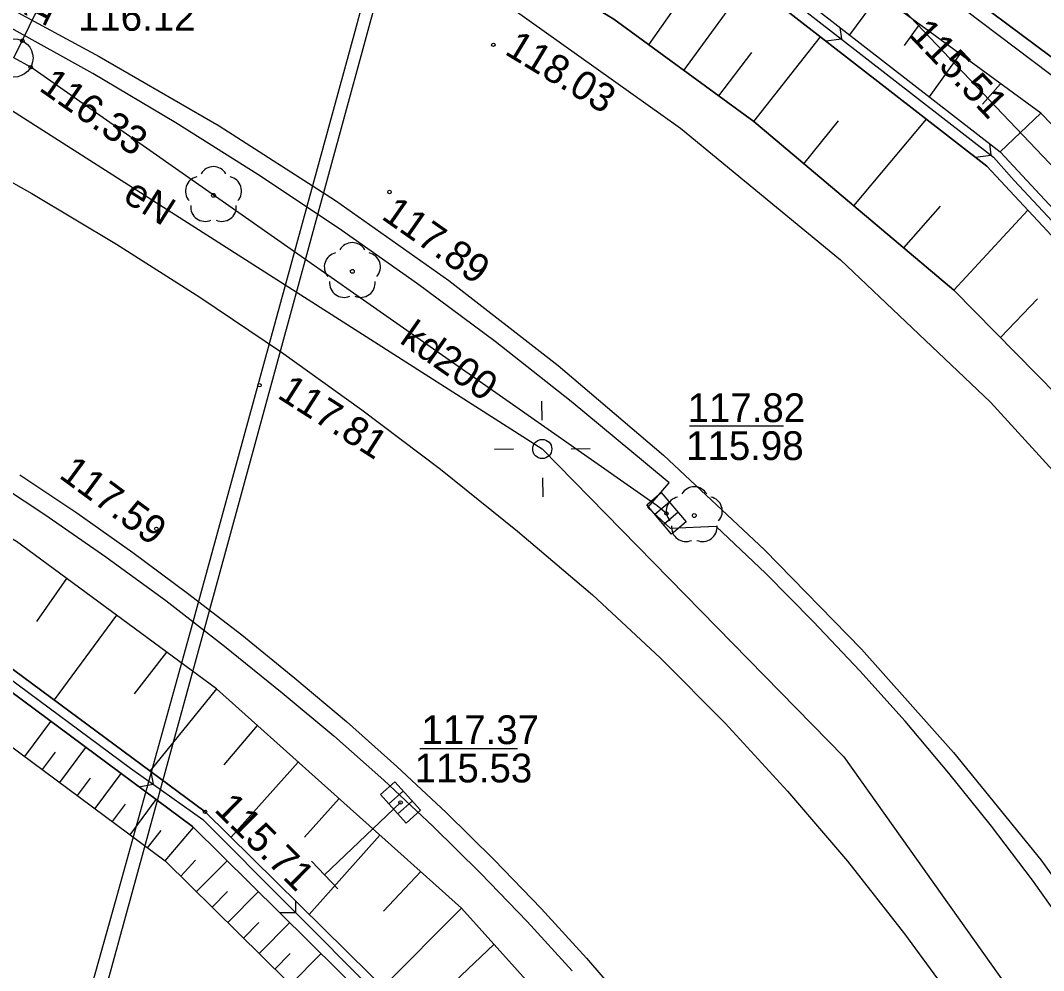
# Model space of a CAD drawing. Extents: x 6424617 to 6425697, y 5665845 to 5667190.
# Drawn here: x 6425531.85 to 6425558.55, y 5666901.46 to 5666926.24 of the extents above; entities that cross this region are included whole.
import ezdxf

# ---------------------------------------------------------------- set-up
doc = ezdxf.new("R2010")
doc.units = 0
for name, color, linetype in [('Warstwa 1', 7, 'Continuous'), ('Warstwa 10', 7, 'Continuous'), ('Warstwa 11', 7, 'Continuous'), ('Warstwa 12', 7, 'Continuous'), ('Warstwa 13', 7, 'Continuous'), ('Warstwa 14', 7, 'Continuous'), ('Warstwa 15', 7, 'Continuous'), ('Warstwa 16', 7, 'Continuous'), ('Warstwa 2', 7, 'Continuous'), ('Warstwa 20', 7, 'Continuous'), ('Warstwa 21', 7, 'Continuous'), ('Warstwa 25', 7, 'Continuous'), ('Warstwa 4', 7, 'Continuous'), ('Warstwa 6', 7, 'Continuous'), ('Warstwa 8', 7, 'Continuous'), ('Warstwa 9', 7, 'Continuous')]:
    doc.layers.add(name, color=color, linetype=linetype)

msp = doc.modelspace()

# ---------------------------------------------------------------- linework, layer by layer
at = {"layer": 'Warstwa 1'}
msp.add_line((6425550.86, 5666931.17), (6425559.46, 5666924.76), dxfattribs=at)
msp.add_line((6425550.86, 5666931.17), (6425559.46, 5666924.76), dxfattribs=at)
at = {"layer": 'Warstwa 10'}
msp.add_lwpolyline([(6425532.912, 5666898.211), (6425534.329, 5666903.258), (6425536.288, 5666910.302), (6425540.588, 5666925.96), (6425543.444, 5666936.567)], dxfattribs=at)
at = {"layer": 'Warstwa 11'}
for centre in [(6425536.89, 5666921.675), (6425540.514, 5666919.693), (6425549.437, 5666913.323)]:
    msp.add_circle(centre, 0.05, dxfattribs=at)
for centre, start, end in [((6425536.89, 5666922.05), 30.1471, 149.8529), ((6425536.533, 5666921.791), 102.1471, 221.8529), ((6425537.247, 5666921.791), 318.1471, 77.8529), ((6425536.67, 5666921.372), 174.1471, 293.8529), ((6425537.11, 5666921.372), 246.1471, 5.8529), ((6425540.514, 5666920.068), 30.1471, 149.8529), ((6425540.157, 5666919.809), 102.1471, 221.8529), ((6425540.871, 5666919.809), 318.1471, 77.8529), ((6425540.294, 5666919.39), 174.1471, 293.8529), ((6425540.734, 5666919.39), 246.1471, 5.8529), ((6425549.437, 5666913.698), 30.1471, 149.8529), ((6425549.08, 5666913.439), 102.1471, 221.8529), ((6425549.794, 5666913.439), 318.1471, 77.8529), ((6425549.217, 5666913.02), 174.1471, 293.8529), ((6425549.657, 5666913.02), 246.1471, 5.8529)]:
    msp.add_arc(centre, 0.375, start, end, dxfattribs=at)
at = {"layer": 'Warstwa 12'}
for points in [[(6425480.91, 5666946.73), (6425514.86, 5666932.41), (6425528.46, 5666925.91), (6425545.47, 5666915.06), (6425553.34, 5666907.03), (6425561.44, 5666895.63), (6425564.087, 5666890.255)], [(6425568.916, 5666911.794), (6425554.72, 5666926.7), (6425554.39, 5666927.09), (6425553.98, 5666927.4), (6425535.72, 5666937.73), (6425535.28, 5666937.96)], [(6425532.42, 5666894.918), (6425537.237, 5666912.487), (6425543.894, 5666936.845)], [(6425531.68, 5666925.26), (6425531.9, 5666925.71), (6425536.37, 5666934.87)], [(6425548.71, 5666913.38), (6425548.47, 5666913.58), (6425532.12, 5666925.02), (6425531.68, 5666925.26)], [(6425539.79, 5666903.95), (6425541.77, 5666905.84)]]:
    msp.add_lwpolyline(points, dxfattribs=at)
at = {"layer": 'Warstwa 14'}
for p, q in [((6425551.766, 5666915.658), (6425549.309, 5666915.658)), ((6425544.826, 5666907.238), (6425542.274, 5666907.238))]:
    msp.add_line(p, q, dxfattribs=at)
for centre in [(6425531.9, 5666925.71), (6425532.12, 5666925.02), (6425548.71, 5666913.38), (6425541.77, 5666905.84)]:
    msp.add_circle(centre, 0.045, dxfattribs=at)
at = {"layer": 'Warstwa 16'}
msp.add_circle((6425531.68, 5666925.26), 0.5, dxfattribs=at)
at = {"layer": 'Warstwa 2'}
msp.add_lwpolyline([(6425569.428, 5666914.078), (6425559.167, 5666924.494), (6425550.651, 5666930.93), (6425537.233, 5666937.954), (6425528.275, 5666942.097), (6425504.759, 5666951.565), (6425481.965, 5666960.63)], dxfattribs=at)
msp.add_circle((6425545.47, 5666915.06), 0.25, dxfattribs=at)
at = {"layer": 'Warstwa 20'}
for points in [[(6425569.008, 5666912.204), (6425567.421, 5666914.592), (6425558.485, 5666923.816), (6425550.212, 5666929.877), (6425540.521, 5666935.544), (6425533.876, 5666938.735), (6425528.644, 5666940.89), (6425509.043, 5666948.427)], [(6425507.766, 5666945.809), (6425519.051, 5666940.904), (6425535.917, 5666933.187), (6425547.336, 5666926.268), (6425550.989, 5666923.601), (6425556.211, 5666919.206), (6425561.073, 5666914.266), (6425566.794, 5666907.011), (6425567.572, 5666905.798)], [(6425507.871, 5666925.02), (6425508.67, 5666920.18), (6425520.44, 5666914.46), (6425527.39, 5666910.43), (6425535.63, 5666904.32), (6425541.35, 5666898.67), (6425546.12, 5666892.4), (6425550.32, 5666883.74), (6425552.26, 5666876.31), (6425552.96, 5666866.55), (6425552.11, 5666856.38), (6425553.468, 5666853.734)], [(6425559.205, 5666868.481), (6425558.639, 5666873.647), (6425557.949, 5666876.96), (6425556.015, 5666883.397), (6425554.048, 5666888.034), (6425550.752, 5666893.896), (6425546.749, 5666899.32), (6425543.366, 5666903.082), (6425536.967, 5666908.8), (6425531.745, 5666912.645), (6425523.272, 5666917.6), (6425507.871, 5666925.02)]]:
    msp.add_lwpolyline(points, dxfattribs=at)
at = {"layer": 'Warstwa 21'}
msp.add_line((6425540.135, 5666903.588), (6425539.445, 5666904.312), dxfattribs=at)
for points in [[(6425508.524, 5666947.356), (6425528.203, 5666939.778), (6425533.585, 5666937.58), (6425540.152, 5666934.48), (6425549.682, 5666928.817), (6425557.417, 5666922.815), (6425565.669, 5666913.953), (6425568.502, 5666909.947)], [(6425508.336, 5666946.899), (6425528.015, 5666939.321), (6425533.377, 5666937.124), (6425539.924, 5666934.044), (6425549.395, 5666928.402), (6425557.07, 5666922.441), (6425565.283, 5666913.64), (6425568.356, 5666909.298)], [(6425553.468, 5666853.734), (6425554.21, 5666857.161), (6425554.915, 5666866.832), (6425553.95, 5666876.532), (6425551.644, 5666884.017), (6425547.085, 5666893.002), (6425542.435, 5666899.198), (6425536.342, 5666905.21), (6425528.1, 5666911.321), (6425521.083, 5666915.489), (6425508.96, 5666921.669), (6425509.189, 5666922.115)], [(6425509.189, 5666922.115), (6425521.331, 5666915.924), (6425528.377, 5666911.736), (6425536.669, 5666905.594), (6425542.822, 5666899.531)]]:
    msp.add_lwpolyline(points, dxfattribs=at)
at = {"layer": 'Warstwa 25'}
for centre in [(6425544.193, 5666925.605), (6425541.482, 5666921.762), (6425538.09, 5666916.722), (6425535.401, 5666912.977), (6425536.669, 5666905.594)]:
    msp.add_circle(centre, 0.045, dxfattribs=at)
at = {"layer": 'Warstwa 4'}
for p, q in [((6425548.787, 5666913.675), (6425548.406, 5666913.352)), ((6425549.014, 5666913.408), (6425548.633, 5666913.085)), ((6425541.839, 5666906.137), (6425541.467, 5666905.803)), ((6425542.073, 5666905.877), (6425541.701, 5666905.543))]:
    msp.add_line(p, q, dxfattribs=at)
for points in [[(6425545.463, 5666915.81), (6425545.459, 5666916.31)], [(6425544.72, 5666915.053), (6425544.22, 5666915.049)], [(6425546.22, 5666915.067), (6425546.72, 5666915.071)], [(6425545.477, 5666914.31), (6425545.481, 5666913.81)]]:
    msp.add_lwpolyline(points, dxfattribs=at)
for points in [[(6425548.577, 5666913.923), (6425549.224, 5666913.16), (6425548.843, 5666912.837), (6425548.196, 5666913.6)], [(6425541.622, 5666906.379), (6425542.29, 5666905.635), (6425541.918, 5666905.301), (6425541.25, 5666906.045)]]:
    msp.add_lwpolyline(points, close=True, dxfattribs=at)
at = {"layer": 'Warstwa 6'}
for points in [[(6425576.283, 5666944.651), (6425544.583, 5666952.346), (6425541.648, 5666940.33), (6425527.109, 5666943.856), (6425522.252, 5666945.035), (6425528.13, 5666942.39), (6425537.49, 5666938.32), (6425550.86, 5666931.17), (6425559.46, 5666924.76), (6425569.514, 5666914.463)], [(6425569.514, 5666914.463), (6425559.46, 5666924.76), (6425550.86, 5666931.17), (6425537.49, 5666938.32), (6425528.13, 5666942.39), (6425522.252, 5666945.035), (6425474.6, 5666748.65), (6425499.79, 5666763.64), (6425538.28, 5666785.28), (6425540.993, 5666787.253)], [(6425559.291, 5666902.373), (6425558.26, 5666903.813), (6425557.191, 5666905.224), (6425556.084, 5666906.606), (6425554.939, 5666907.957), (6425553.759, 5666909.277), (6425552.543, 5666910.564), (6425551.292, 5666911.817), (6425550.008, 5666913.036), (6425548.816, 5666912.987), (6425548.226, 5666913.538), (6425548.778, 5666914.178), (6425548.167, 5666914.689), (6425546.223, 5666916.3), (6425544.238, 5666917.86), (6425542.213, 5666919.367), (6425540.149, 5666920.821), (6425538.048, 5666922.22), (6425535.91, 5666923.564), (6425533.739, 5666924.852), (6425531.534, 5666926.082), (6425529.298, 5666927.254)], [(6425508.674, 5666925.756), (6425518.107, 5666921.334), (6425517.981, 5666921.006), (6425518.716, 5666920.683), (6425518.716, 5666920.683), (6425519.169, 5666920.855), (6425524.134, 5666918.264), (6425525.853, 5666917.366), (6425527.548, 5666916.426), (6425529.22, 5666915.443), (6425530.866, 5666914.419), (6425532.487, 5666913.354), (6425534.08, 5666912.249), (6425535.645, 5666911.104), (6425537.18, 5666909.92), (6425538.686, 5666908.699), (6425540.027, 5666907.576), (6425541.337, 5666906.418), (6425542.615, 5666905.225), (6425543.861, 5666903.998), (6425545.074, 5666902.738), (6425546.253, 5666901.446)]]:
    msp.add_lwpolyline(points, dxfattribs=at)
at = {"layer": 'Warstwa 8'}
for p, q in [((6425531.063, 5666926.831), (6425533.904, 5666925.3)), ((6425544.675, 5666926.555), (6425549.078, 5666923.427)), ((6425533.904, 5666925.3), (6425537.034, 5666923.492)), ((6425537.034, 5666923.492), (6425540.077, 5666921.543)), ((6425549.078, 5666923.427), (6425553.249, 5666919.995)), ((6425529.901, 5666922.985), (6425532.147, 5666921.726)), ((6425532.147, 5666921.726), (6425534.357, 5666920.405)), ((6425540.077, 5666921.543), (6425543.029, 5666919.458)), ((6425534.357, 5666920.405), (6425536.531, 5666919.023)), ((6425553.249, 5666919.995), (6425557.166, 5666916.277)), ((6425543.029, 5666919.458), (6425545.883, 5666917.24)), ((6425536.531, 5666919.023), (6425538.665, 5666917.583)), ((6425538.665, 5666917.583), (6425540.759, 5666916.085)), ((6425545.883, 5666917.24), (6425548.633, 5666914.895)), ((6425557.166, 5666916.277), (6425560.81, 5666912.291)), ((6425540.759, 5666916.085), (6425542.811, 5666914.53)), ((6425548.633, 5666914.895), (6425551.273, 5666912.427)), ((6425531.838, 5666914.386), (6425533.321, 5666913.392)), ((6425542.811, 5666914.53), (6425544.82, 5666912.918)), ((6425533.321, 5666913.392), (6425534.781, 5666912.364)), ((6425544.82, 5666912.918), (6425546.784, 5666911.253)), ((6425551.273, 5666912.427), (6425553.799, 5666909.842)), ((6425534.781, 5666912.364), (6425536.216, 5666911.303)), ((6425536.216, 5666911.303), (6425537.628, 5666910.209)), ((6425546.784, 5666911.253), (6425548.545, 5666909.612)), ((6425537.628, 5666910.209), (6425539.013, 5666909.083)), ((6425553.799, 5666909.842), (6425556.204, 5666907.144)), ((6425548.545, 5666909.612), (6425550.242, 5666907.906)), ((6425539.013, 5666909.083), (6425540.36, 5666907.95)), ((6425540.36, 5666907.95), (6425541.677, 5666906.782)), ((6425550.242, 5666907.906), (6425551.873, 5666906.136)), ((6425556.204, 5666907.144), (6425558.483, 5666904.34)), ((6425541.677, 5666906.782), (6425542.963, 5666905.58)), ((6425551.873, 5666906.136), (6425553.435, 5666904.305)), ((6425542.963, 5666905.58), (6425544.216, 5666904.344)), ((6425544.216, 5666904.344), (6425545.437, 5666903.075)), ((6425553.435, 5666904.305), (6425554.927, 5666902.416)), ((6425558.483, 5666904.34), (6425559.901, 5666902.362)), ((6425545.437, 5666903.075), (6425546.623, 5666901.774)), ((6425554.927, 5666902.416), (6425556.345, 5666900.472)), ((6425546.623, 5666901.774), (6425547.775, 5666900.443))]:
    msp.add_line(p, q, dxfattribs=at)
at = {"layer": 'Warstwa 9'}
for p, q in [((6425549.517, 5666928.674), (6425557.246, 5666922.671)), ((6425549.162, 5666924.934), (6425550.861, 5666927.263)), ((6425554.259, 5666926.912), (6425553.49, 5666925.862)), ((6425548.249, 5666925.601), (6425549.074, 5666926.785)), ((6425553.238, 5666926.058), (6425553.276, 5666925.755)), ((6425555.315, 5666926.138), (6425554.914, 5666925.586)), ((6425550.989, 5666923.601), (6425552.727, 5666925.814)), ((6425552.869, 5666925.704), (6425553.276, 5666925.755)), ((6425550.076, 5666924.268), (6425550.935, 5666925.403)), ((6425556.362, 5666925.35), (6425555.567, 5666924.25)), ((6425557.43, 5666924.589), (6425556.958, 5666924.058)), ((6425553.6, 5666921.404), (6425555.499, 5666923.661)), ((6425558.485, 5666923.816), (6425557.417, 5666922.815)), ((6425552.294, 5666922.502), (6425553.204, 5666923.62)), ((6425557.14, 5666923.03), (6425557.179, 5666922.723)), ((6425556.772, 5666922.672), (6425557.179, 5666922.723)), ((6425557.246, 5666922.671), (6425557.786, 5666922.061)), ((6425557.786, 5666922.061), (6425562.5, 5666917)), ((6425554.906, 5666920.305), (6425555.863, 5666921.391)), ((6425556.211, 5666919.206), (6425558.142, 5666921.293)), ((6425557.426, 5666917.971), (6425558.398, 5666918.974)), ((6425533.05, 5666911.683), (6425532.268, 5666910.559)), ((6425528.235, 5666911.542), (6425534.723, 5666906.73)), ((6425534.356, 5666910.722), (6425532.729, 5666908.513)), ((6425535.661, 5666909.761), (6425534.82, 5666908.674)), ((6425536.967, 5666908.8), (6425535.229, 5666906.66)), ((6425531.968, 5666907.036), (6425532.646, 5666907.95)), ((6425538.034, 5666907.847), (6425537.16, 5666906.821)), ((6425532.426, 5666906.696), (6425532.765, 5666907.154)), ((6425532.883, 5666906.357), (6425533.562, 5666907.271)), ((6425539.1, 5666906.894), (6425537.344, 5666904.929)), ((6425533.799, 5666905.678), (6425534.478, 5666906.592)), ((6425534.723, 5666906.73), (6425536.611, 5666905.393)), ((6425535.257, 5666906.64), (6425535.313, 5666906.313)), ((6425533.341, 5666906.018), (6425533.68, 5666906.474)), ((6425534.941, 5666906.249), (6425535.313, 5666906.313)), ((6425534.256, 5666905.339), (6425534.596, 5666905.796)), ((6425534.714, 5666904.999), (6425535.393, 5666905.914)), ((6425540.166, 5666905.941), (6425539.265, 5666904.932)), ((6425536.611, 5666905.393), (6425542.642, 5666899.348)), ((6425535.172, 5666904.66), (6425535.526, 5666905.104)), ((6425535.63, 5666904.32), (6425536.369, 5666905.183)), ((6425541.233, 5666904.988), (6425539.384, 5666902.919)), ((6425536.038, 5666903.916), (6425536.422, 5666904.334)), ((6425536.447, 5666903.513), (6425537.244, 5666904.319)), ((6425542.3, 5666904.035), (6425541.323, 5666903.002)), ((6425536.856, 5666903.11), (6425537.254, 5666903.513)), ((6425537.264, 5666902.706), (6425538.062, 5666903.513)), ((6425539.029, 5666903.269), (6425539.028, 5666902.97)), ((6425543.366, 5666903.082), (6425541.31, 5666901.021)), ((6425538.612, 5666902.971), (6425539.028, 5666902.97)), ((6425537.672, 5666902.302), (6425538.072, 5666902.706)), ((6425538.081, 5666901.899), (6425538.879, 5666902.706)), ((6425544.212, 5666902.142), (6425543.177, 5666901.158)), ((6425538.49, 5666901.495), (6425538.889, 5666901.899)), ((6425538.899, 5666901.091), (6425539.698, 5666901.899))]:
    msp.add_line(p, q, dxfattribs=at)
for points in [[(6425569.008, 5666912.204), (6425567.421, 5666914.592), (6425558.485, 5666923.816), (6425550.212, 5666929.877), (6425540.521, 5666935.544), (6425533.876, 5666938.735), (6425528.644, 5666940.89), (6425509.043, 5666948.427), (6425508.524, 5666947.356), (6425528.203, 5666939.778), (6425533.585, 5666937.58), (6425540.152, 5666934.48), (6425549.682, 5666928.817), (6425557.417, 5666922.815), (6425565.669, 5666913.953), (6425568.502, 5666909.947)], [(6425568.356, 5666909.298), (6425565.283, 5666913.64), (6425557.07, 5666922.441), (6425549.395, 5666928.402), (6425539.924, 5666934.044), (6425533.377, 5666937.124), (6425528.015, 5666939.321), (6425508.336, 5666946.899), (6425508.524, 5666947.356), (6425528.203, 5666939.778), (6425533.585, 5666937.58), (6425540.152, 5666934.48), (6425549.682, 5666928.817), (6425557.417, 5666922.815), (6425565.669, 5666913.953), (6425568.502, 5666909.947)], [(6425567.572, 5666905.798), (6425566.794, 5666907.011), (6425561.073, 5666914.266), (6425556.211, 5666919.206), (6425550.989, 5666923.601), (6425547.336, 5666926.268), (6425535.917, 5666933.187), (6425519.051, 5666940.904), (6425507.766, 5666945.809), (6425508.336, 5666946.899), (6425528.015, 5666939.321), (6425533.377, 5666937.124), (6425539.924, 5666934.044), (6425549.395, 5666928.402), (6425557.07, 5666922.441), (6425565.283, 5666913.64), (6425568.356, 5666909.298)], [(6425546.749, 5666899.32), (6425543.366, 5666903.082), (6425536.967, 5666908.8), (6425531.745, 5666912.645), (6425523.272, 5666917.6), (6425507.871, 5666925.02), (6425509.189, 5666922.115), (6425521.331, 5666915.924), (6425528.377, 5666911.736), (6425536.669, 5666905.594), (6425542.822, 5666899.531)]]:
    msp.add_lwpolyline(points, dxfattribs=at)
for points in [[(6425553.468, 5666853.734), (6425554.21, 5666857.161), (6425554.915, 5666866.832), (6425553.95, 5666876.532), (6425551.644, 5666884.017), (6425547.085, 5666893.002), (6425542.435, 5666899.198), (6425536.342, 5666905.21), (6425528.1, 5666911.321), (6425521.083, 5666915.489), (6425508.96, 5666921.669), (6425509.189, 5666922.115), (6425507.871, 5666925.02), (6425508.67, 5666920.18), (6425520.44, 5666914.46), (6425527.39, 5666910.43), (6425535.63, 5666904.32), (6425541.35, 5666898.67), (6425546.12, 5666892.4), (6425550.32, 5666883.74), (6425552.26, 5666876.31), (6425552.96, 5666866.55), (6425552.11, 5666856.38)], [(6425553.912, 5666853.396), (6425554.709, 5666857.052), (6425555.416, 5666866.843), (6425554.442, 5666876.624), (6425552.118, 5666884.208), (6425547.51, 5666893.264), (6425542.822, 5666899.531), (6425536.669, 5666905.594), (6425528.377, 5666911.736), (6425521.331, 5666915.924), (6425509.189, 5666922.115), (6425508.96, 5666921.669), (6425521.083, 5666915.489), (6425528.1, 5666911.321), (6425536.342, 5666905.21), (6425542.435, 5666899.198), (6425547.085, 5666893.002), (6425551.644, 5666884.017), (6425553.95, 5666876.532), (6425554.915, 5666866.832), (6425554.21, 5666857.161), (6425553.468, 5666853.734)]]:
    msp.add_lwpolyline(points, close=True, dxfattribs=at)

# ---------------------------------------------------------------- texts
at = {"layer": 'Warstwa 13'}
for s, rotation, p in [('eN', 327.4683, (6425534.49, 5666921.551)), ('kd200', 325.0218, (6425541.717, 5666917.847))]:
    msp.add_text(s, height=0.75, rotation=rotation, dxfattribs=at).set_placement(p)
at = {"layer": 'Warstwa 14'}
for s, rotation, p in [('116.12', 63.9879, (6425532.476, 5666926.035)), ('115.51', 313.6027, (6425555.017, 5666925.844)), ('116.33', 325.0218, (6425532.306, 5666924.432))]:
    msp.add_text(s, height=0.75, rotation=rotation, dxfattribs=at).set_placement(p)
for s, p in [('116.12', (6425533.352, 5666925.97)), ('115.98', (6425549.224, 5666914.772)), ('115.53', (6425542.14, 5666906.362))]:
    msp.add_text(s, height=0.75, dxfattribs=at).set_placement(p)
at = {"layer": 'Warstwa 15'}
for s, p in [('117.82', (6425549.262, 5666915.761)), ('117.37', (6425542.317, 5666907.362))]:
    msp.add_text(s, height=0.75, dxfattribs=at).set_placement(p)
at = {"layer": 'Warstwa 25'}
for s, rotation, p in [('118.03', 328.7861, (6425544.459, 5666925.377)), ('117.89', 325.0218, (6425541.241, 5666921.083)), ('117.81', 327.4683, (6425538.526, 5666916.412)), ('117.59', 323.6352, (6425532.828, 5666914.33)), ('115.71', 315.4247, (6425536.882, 5666905.631))]:
    msp.add_text(s, height=0.75, rotation=rotation, dxfattribs=at).set_placement(p)

doc.saveas('drawing.dxf')
